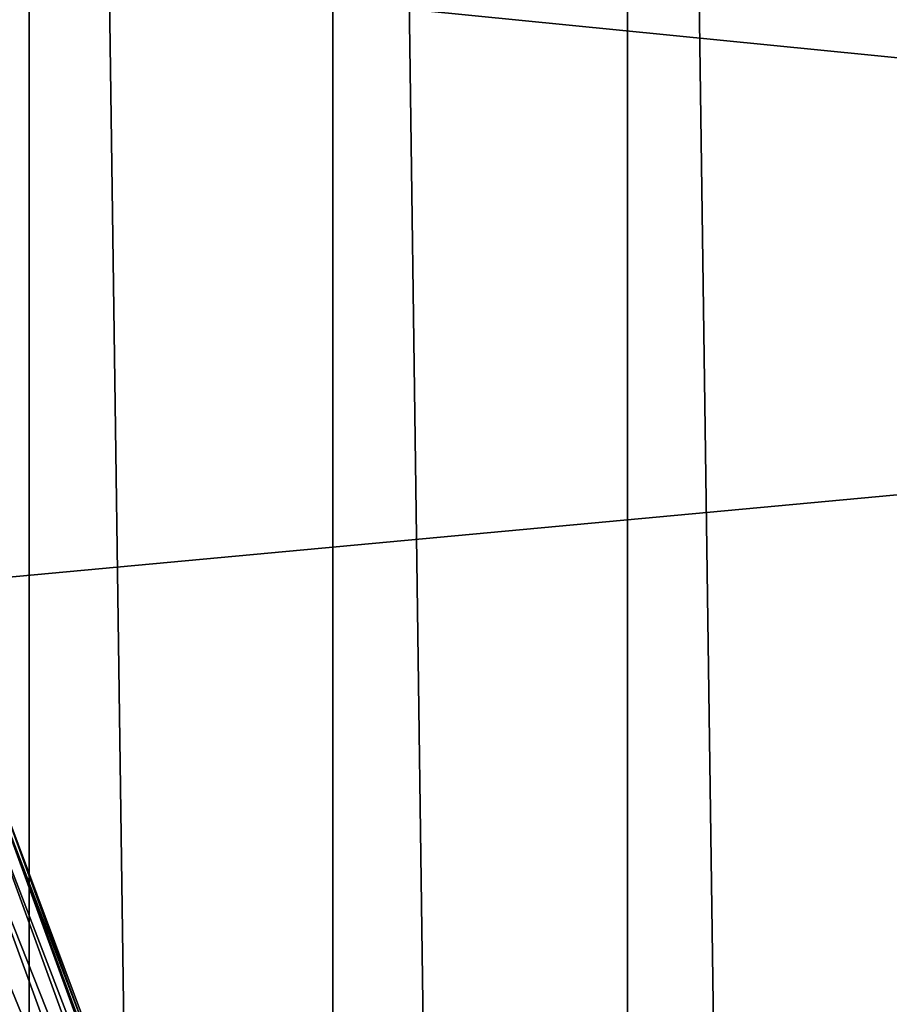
# Model space of a CAD drawing. Header units: metres. Extents: x -410 to 15, y -15 to 15.
# Tile 307 of 346: x 10.386 to 11.172, y 3.912 to 4.802. Entities that reach past the tile are written whole.
import ezdxf

# ---------------------------------------------------------------- set-up
doc = ezdxf.new("R2010")
doc.units = ezdxf.units.M
doc.layers.add('solid_508382', color=7, linetype='CONTINUOUS')

msp = doc.modelspace()

# ---------------------------------------------------------------- linework, layer by layer
at = {"layer": 'solid_508382'}
for points in [[(10.39437, 10.109702, 2.2), (10.11166, 10.392465, 2.2), (10.25497, 0.000069, 2.2)], [(10.25497, 0.000069, 2.2), (10.394381, -10.109691, 2.2), (10.39437, 10.109702, 2.2)], [(10.669003, -9.819482, 2.2), (10.668992, 9.819493, 2.2), (10.39437, 10.109702, 2.2)], [(10.394381, -10.109691, 2.2), (10.669003, -9.819482, 2.2), (10.39437, 10.109702, 2.2)], [(10.935176, -9.522163, 2.2), (10.935165, 9.522175, 2.2), (10.668992, 9.819493, 2.2)], [(10.669003, -9.819482, 2.2), (10.935176, -9.522163, 2.2), (10.668992, 9.819493, 2.2)], [(11.193436, -9.217152, 2.2), (11.193425, 9.217163, 2.2), (10.935165, 9.522175, 2.2)], [(10.935176, -9.522163, 2.2), (11.193436, -9.217152, 2.2), (10.935165, 9.522175, 2.2)], [(12.970137, 5.270175, 0), (13.235414, 4.563312, 0), (10.024071, 4.882654, 0)], [(13.235414, 4.563312, 0), (10.291455, 4.290459, 0), (10.024071, 4.882654, 0)], [(9.547191, 2.975081, 0.2), (9.477906, 3.342424, 0.2), (13.235414, 4.563312, 0.2)], [(13.235414, 4.563312, 0), (13.235414, 4.563312, 0.2), (9.477906, 3.342424, 0.2)], [(13.235414, 4.563312, 0), (9.477906, 3.342424, 0.2), (10.52436, 3.682437, 0)], [(9.547191, 2.975081, 0.2), (13.235414, 4.563312, 0.2), (9.632415, 2.866896, 0.2)], [(13.235414, 4.563312, 0.2), (13.389922, 4.087784, 0.2), (9.632415, 2.866896, 0.2)], [(13.235414, 4.563312, 0), (10.52436, 3.682437, 0), (10.291455, 4.290459, 0)], [(10.360023, 4.122185, -14.6), (10.291455, 4.290459, 0), (10.52436, 3.682437, 0)], [(10.193596, 4.134079, -15.553847), (7.507788, 2.762811, -14.75), (10.420642, 3.522814, -15.553847)], [(10.193596, 4.134079, -15.553847), (10.420642, 3.522814, -15.553847), (10.193583, 4.133982, -20.299999)], [(10.420642, 3.522814, -15.553847), (10.420582, 3.522983, -20.299999), (10.193583, 4.133982, -20.299999)], [(10.225103, 2.794034, -20.299999), (10.193583, 4.133982, -20.299999), (10.420582, 3.522983, -20.299999)], [(10.346545, 4.116722, -14.719717), (10.356645, 4.120818, -14.660269), (10.579014, 3.510794, -14.660269)], [(10.356645, 4.120818, -14.660269), (10.360023, 4.122185, -14.6), (10.582469, 3.511959, -14.6)], [(10.579014, 3.510794, -14.660269), (10.356645, 4.120818, -14.660269), (10.582469, 3.511959, -14.6)], [(10.582469, 3.511959, -14.6), (10.360023, 4.122185, -14.6), (10.52436, 3.682437, 0)], [(10.329872, 4.10996, -14.777415), (10.346545, 4.116722, -14.719717), (10.56869, 3.507304, -14.719717)], [(10.56869, 3.507304, -14.719717), (10.346545, 4.116722, -14.719717), (10.579014, 3.510794, -14.660269)], [(10.30687, 4.100632, -14.832522), (10.329872, 4.10996, -14.777415), (10.551646, 3.501542, -14.777415)], [(10.551646, 3.501542, -14.777415), (10.329872, 4.10996, -14.777415), (10.56869, 3.507304, -14.719717)], [(10.277874, 4.088871, -14.884232), (10.30687, 4.100632, -14.832522), (10.528131, 3.493592, -14.832522)], [(10.528131, 3.493592, -14.832522), (10.30687, 4.100632, -14.832522), (10.551646, 3.501542, -14.777415)], [(9.632415, 2.866896, 0), (9.632415, 2.866896, 0.2), (13.389922, 4.087784, 0.2)], [(9.632415, 2.866896, 0), (13.389922, 4.087784, 0.2), (10.678868, 3.206909, 0)], [(10.243308, 4.074853, -14.931787), (10.277874, 4.088871, -14.884232), (10.49849, 3.483571, -14.884232)], [(10.49849, 3.483571, -14.884232), (10.277874, 4.088871, -14.884232), (10.528131, 3.493592, -14.832522)], [(13.389922, 4.087784, 0), (10.678868, 3.206909, 0), (13.389922, 4.087784, 0.2)], [(13.590792, 3.359994, 0), (10.678868, 3.206909, 0), (13.389922, 4.087784, 0)], [(10.203677, 4.05878, -14.974496), (10.243308, 4.074853, -14.931787), (10.463155, 3.471625, -14.931787)], [(10.463155, 3.471625, -14.931787), (10.243308, 4.074853, -14.931787), (10.49849, 3.483571, -14.884232)], [(10.15956, 4.040889, -15.011732), (10.203677, 4.05878, -14.974496), (10.422642, 3.457928, -14.974496)], [(10.422642, 3.457928, -14.974496), (10.203677, 4.05878, -14.974496), (10.463155, 3.471625, -14.931787)], [(10.377542, 3.442681, -15.011732), (10.15956, 4.040889, -15.011732), (10.422642, 3.457928, -14.974496)]]:
    msp.add_3dface(points, dxfattribs=at)

doc.saveas('drawing.dxf')
